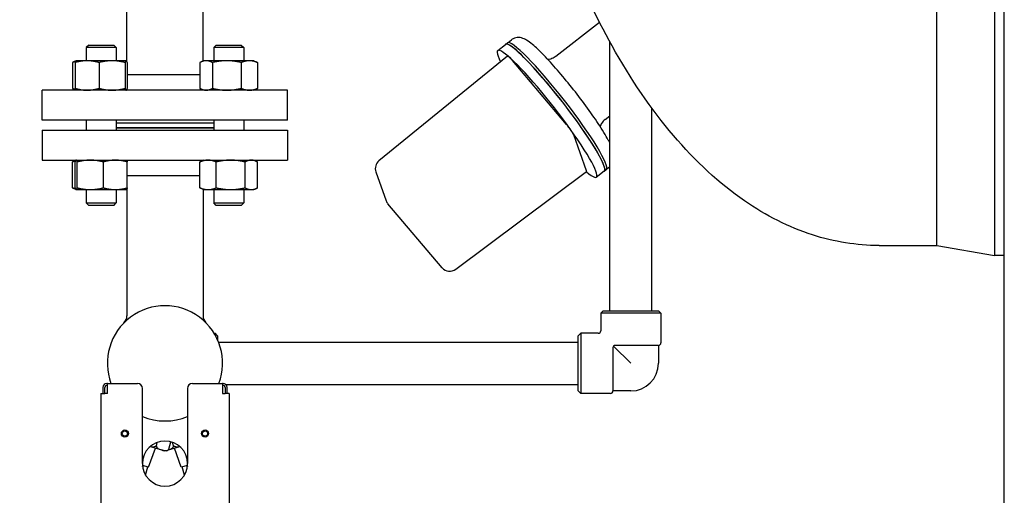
# Model space of a CAD drawing. Header units: inches. Extents: x 18 to 846, y -44 to 561.
# Tile 292 of 642: x 312 to 336, y 439 to 451. Entities that reach past the tile are written whole.
import ezdxf

# ---------------------------------------------------------------- set-up
doc = ezdxf.new("R2010")
doc.units = ezdxf.units.IN
doc.header["$LTSCALE"] = 24
doc.header["$MEASUREMENT"] = 0
doc.layers.add('Dimension (ANSI)', color=7, linetype='Continuous', lineweight=25)
doc.layers.add('Visible (ANSI)', color=7, linetype='Continuous', lineweight=30)
doc.styles.add('Note Text (ANSI)', font='tahoma.ttf')
doc.dimstyles.new('SB Fraction-16 (ANSI)', dxfattribs={"dimscale": 24, "dimtxt": 0.125, "dimasz": 0.098425, "dimexe": 0.125, "dimexo": 0.0625, "dimgap": 0.031496, "dimtad": 0, "dimtih": 1, "dimtoh": 1, "dimdec": 4, "dimrnd": 1e-08, "dimzin": 0, "dimdsep": 46, "dimlunit": 5, "dimtxsty": 'Note Text (ANSI)', "dimcen": 0.09, "dimdle": 0.393701, "dimclrd": 256, "dimclre": 256, "dimclrt": 256, "dimadec": 0, "dimazin": 3, "dimtfac": 0.96, "dimtofl": 0, "dimtmove": 0, "dimatfit": 3, "dimfxl": 1, "dimfrac": 2, "dimtolj": 1, "dimtzin": 12, "dimlwd": -1, "dimlwe": -1, "dimarcsym": 0})

# ---------------------------------------------------------------- blocks, each defined once
blk = doc.blocks.new('*D18')
at = {"layer": 'Defpoints', "color": 0, "transparency": 16777216}
for p in [(336.178, 524.056), (247.36, 404.056), (336.178, 404.056)]:
    blk.add_point(p, dxfattribs=at)
at = {"layer": 'Dimension (ANSI)', "transparency": 16777216}
for p, q in [((334.678, 524.056), (244.36, 524.056)), ((247.36, 521.694), (247.36, 466.375)), ((247.36, 406.419), (247.36, 461.738)), ((334.678, 404.056), (244.36, 404.056))]:
    blk.add_line(p, q, dxfattribs=at)
for points in [[(246.966, 521.694), (247.753, 521.694), (247.36, 524.056)], [(246.966, 406.419), (247.753, 406.419), (247.36, 404.056)]]:
    blk.add_solid(points, dxfattribs=at)
at = {"layer": 'Dimension (ANSI)', "transparency": 16777216, "insert": (244.292, 465.619), "char_height": 3, "attachment_point": 1, "style": 'Note Text (ANSI)'}
blk.add_mtext('\\A1;120', dxfattribs=at)

msp = doc.modelspace()

# ---------------------------------------------------------------- linework, layer by layer
at = {"layer": 'Visible (ANSI)'}
for p, q in [((336.17843, 404.0563), (336.17843, 524.0563)), ((335.93041, 483.0563), (335.93041, 445.0563)), ((335.93041, 483.0563), (335.93041, 445.0563)), ((334.49328, 445.3063), (334.49328, 482.8063)), ((334.49328, 445.3063), (334.49328, 464.0563)), ((314.29013, 449.8925), (314.29013, 452.3063)), ((316.19013, 449.90535), (316.19013, 452.3063)), ((324.98808, 450.0258), (326.07792, 450.87547)), ((313.33664, 450.3038), (313.27414, 450.2413)), ((314.02414, 450.2413), (313.27414, 450.2413)), ((313.27414, 450.2413), (313.27414, 449.9128)), ((313.33664, 450.3038), (313.96164, 450.3038)), ((313.96164, 450.3038), (314.02414, 450.2413)), ((314.02414, 450.2413), (314.02414, 449.9128)), ((316.51862, 450.3038), (316.45612, 450.2413)), ((317.20612, 450.2413), (316.45612, 450.2413)), ((316.45612, 450.2413), (316.45612, 449.9128)), ((316.51862, 450.3038), (317.14362, 450.3038)), ((317.14362, 450.3038), (317.20612, 450.2413)), ((317.20612, 450.2413), (317.20612, 449.9128)), ((323.54122, 450.16579), (323.73699, 450.31842)), ((323.73459, 450.3215), (323.78353, 450.35965)), ((323.79763, 450.3657), (323.88382, 450.43289)), ((326.33689, 443.6813), (326.33689, 450.38563)), ((323.782, 450.02948), (320.57924, 447.41891)), ((312.92947, 449.86772), (312.92947, 449.22389)), ((313.02238, 449.91198), (312.95544, 449.88077)), ((312.99891, 449.86772), (312.99891, 449.22389)), ((313.02414, 449.9128), (313.02238, 449.91198)), ((313.29705, 449.9128), (313.02414, 449.9128)), ((313.92031, 449.9128), (313.29705, 449.9128)), ((313.59519, 449.86772), (313.59519, 449.22389)), ((314.27239, 449.9128), (313.92031, 449.9128)), ((314.24542, 449.86772), (314.24542, 449.22389)), ((314.27414, 449.9128), (314.27239, 449.9128)), ((314.27414, 449.9128), (314.27589, 449.91198)), ((314.27589, 449.91198), (314.29013, 449.90535)), ((314.29936, 449.86772), (314.29936, 449.22389)), ((316.11145, 449.86772), (316.11145, 449.22389)), ((316.20612, 449.9128), (316.13742, 449.88077)), ((316.26801, 449.9128), (316.20612, 449.9128)), ((316.7844, 449.9128), (316.26801, 449.9128)), ((316.42457, 449.86772), (316.42457, 449.22389)), ((317.34751, 449.9128), (316.7844, 449.9128)), ((317.14424, 449.86772), (317.14424, 449.22389)), ((317.45612, 449.9128), (317.34751, 449.9128)), ((317.45612, 449.9128), (317.52481, 449.88077)), ((317.55079, 449.86772), (317.55079, 449.22389)), ((325.25707, 448.32682), (323.90604, 449.91599)), ((316.11145, 449.5588), (314.29936, 449.5588)), ((318.30013, 449.1788), (312.18013, 449.1788)), ((312.18013, 448.4288), (312.18013, 449.1788)), ((313.02238, 449.17962), (312.95544, 449.21083)), ((313.02414, 449.1788), (313.02238, 449.17962)), ((314.27414, 449.1788), (314.27589, 449.17962)), ((316.20612, 449.1788), (316.13742, 449.21083)), ((317.45612, 449.1788), (317.52481, 449.21083)), ((318.30013, 448.4288), (318.30013, 449.1788)), ((326.21777, 448.44851), (326.33689, 448.54137)), ((327.38689, 443.6813), (327.38689, 448.72939)), ((318.30013, 448.4288), (312.18013, 448.4288)), ((313.27414, 448.4288), (313.27414, 448.1838)), ((314.02414, 448.4288), (314.02414, 448.1838)), ((314.02414, 448.3688), (316.45612, 448.3688)), ((316.45612, 448.4288), (316.45612, 448.1838)), ((317.20612, 448.4288), (317.20612, 448.1838)), ((312.18013, 448.1838), (318.30013, 448.1838)), ((312.18013, 448.1838), (312.18013, 447.4338)), ((314.02414, 448.2488), (316.45612, 448.2488)), ((314.02414, 448.2438), (316.45612, 448.2438)), ((318.30013, 448.1838), (318.30013, 447.4338)), ((325.75868, 447.16518), (325.43944, 448.0636)), ((312.18013, 447.4338), (318.30013, 447.4338)), ((312.92947, 446.74489), (312.92947, 447.38872)), ((313.02238, 447.43298), (312.95544, 447.40177)), ((312.99891, 446.74489), (312.99891, 447.38872)), ((313.02414, 447.4338), (313.02238, 447.43298)), ((313.05286, 446.74489), (313.05286, 447.38872)), ((313.70308, 446.74489), (313.70308, 447.38872)), ((314.27414, 447.4338), (314.27589, 447.43298)), ((314.29936, 446.74489), (314.29936, 447.38872)), ((316.11145, 446.74489), (316.11145, 447.38872)), ((316.20612, 447.4338), (316.13742, 447.40177)), ((316.518, 446.74489), (316.518, 447.38872)), ((317.23767, 446.74489), (317.23767, 447.38872)), ((317.45612, 447.4338), (317.52481, 447.40177)), ((317.55079, 446.74489), (317.55079, 447.38872)), ((314.29936, 447.0538), (316.11145, 447.0538)), ((320.50162, 447.14142), (320.75771, 446.42072)), ((322.49365, 444.71476), (325.75971, 447.14743)), ((326.00061, 447.01121), (326.19638, 447.16383)), ((326.19878, 447.16075), (326.24772, 447.19891)), ((326.25702, 447.21111), (326.33689, 447.27338)), ((313.02238, 446.70062), (312.95544, 446.73183)), ((313.02414, 446.6998), (313.02238, 446.70062)), ((313.02414, 446.6998), (313.02588, 446.6998)), ((313.02588, 446.6998), (313.37797, 446.6998)), ((313.27414, 446.6998), (313.27414, 446.3663)), ((313.37797, 446.6998), (314.00122, 446.6998)), ((314.00122, 446.6998), (314.27414, 446.6998)), ((314.02414, 446.6998), (314.02414, 446.3663)), ((314.27414, 446.6998), (314.27589, 446.70062)), ((314.27589, 446.70062), (314.29013, 446.70726)), ((314.29013, 446.72011), (314.29013, 443.55525)), ((316.20612, 446.6998), (316.13742, 446.73183)), ((316.19013, 446.70726), (316.19013, 443.55525)), ((316.20612, 446.6998), (316.31472, 446.6998)), ((316.31472, 446.6998), (316.87783, 446.6998)), ((316.45612, 446.6998), (316.45612, 446.3663)), ((316.87783, 446.6998), (317.39423, 446.6998)), ((317.20612, 446.6998), (317.20612, 446.3663)), ((317.39423, 446.6998), (317.45612, 446.6998)), ((317.45612, 446.6998), (317.52481, 446.73183)), ((313.27414, 446.3663), (314.02414, 446.3663)), ((313.33664, 446.3038), (313.27414, 446.3663)), ((313.96164, 446.3038), (313.33664, 446.3038)), ((313.96164, 446.3038), (314.02414, 446.3663)), ((316.45612, 446.3663), (317.20612, 446.3663)), ((316.51862, 446.3038), (316.45612, 446.3663)), ((317.14362, 446.3038), (316.51862, 446.3038)), ((317.14362, 446.3038), (317.20612, 446.3663)), ((322.15384, 444.75333), (320.80281, 446.3425)), ((333.05343, 445.3063), (334.49328, 445.3063)), ((334.49328, 445.3063), (335.93041, 445.0563)), ((336.17843, 445.0563), (335.93041, 445.0563)), ((326.17439, 443.6813), (326.11189, 443.6188)), ((327.61189, 443.6188), (326.11189, 443.6188)), ((326.11189, 443.6188), (326.11189, 443.1813)), ((326.17439, 443.6813), (327.54939, 443.6813)), ((327.54939, 443.6813), (327.61189, 443.6188)), ((327.61189, 443.6188), (327.61189, 442.8788)), ((316.46647, 443.1188), (316.49013, 443.1188)), ((316.49013, 443.07867), (316.49013, 443.1188)), ((316.55263, 443.0563), (316.49013, 443.1188)), ((325.54939, 443.0563), (325.61189, 443.1188)), ((325.61189, 443.1188), (325.61189, 441.6188)), ((326.04939, 443.1188), (325.61189, 443.1188)), ((316.55263, 443.0563), (316.55263, 442.9551)), ((316.57833, 442.8938), (325.54939, 442.8938)), ((325.54939, 441.6813), (325.54939, 443.0563)), ((326.41439, 442.7538), (326.41439, 441.6813)), ((326.86189, 442.3688), (326.43269, 442.798)), ((327.54939, 442.8163), (326.47689, 442.8163)), ((327.54939, 442.8163), (327.54939, 442.3688)), ((313.69013, 441.7688), (313.69013, 441.6188)), ((313.74013, 441.6188), (313.74013, 441.7688)), ((313.80263, 441.8688), (313.79013, 441.8688)), ((313.79013, 441.8188), (313.80263, 441.8188)), ((313.80263, 441.8688), (314.55263, 441.8688)), ((313.80263, 441.6188), (313.80263, 441.8688)), ((314.67763, 439.8688), (314.67763, 441.7438)), ((315.80263, 441.7438), (315.80263, 439.8688)), ((315.92763, 441.8688), (316.67763, 441.8688)), ((316.67763, 441.8688), (316.67763, 441.6188)), ((316.69013, 441.8688), (316.67763, 441.8688)), ((316.67763, 441.8188), (316.69013, 441.8188)), ((316.74013, 441.7688), (316.74013, 441.6188)), ((316.75627, 441.8438), (325.54939, 441.8438)), ((316.79013, 441.6188), (316.79013, 441.7688)), ((325.54939, 441.6813), (325.61189, 441.6188)), ((326.86189, 441.6813), (326.41439, 441.6813)), ((313.63913, 441.6188), (313.73913, 441.6188)), ((313.63913, 441.6188), (313.63913, 438.3688)), ((313.80263, 441.6188), (313.73913, 441.6188)), ((316.67763, 441.6188), (316.74113, 441.6188)), ((316.84113, 441.6188), (316.74113, 441.6188)), ((316.84113, 441.6188), (316.84113, 438.3688)), ((326.35189, 441.6188), (325.61189, 441.6188)), ((315.33999, 440.23008), (315.38856, 440.41136)), ((314.83247, 439.77969), (315.00395, 440.25542)), ((314.86907, 440.29156), (315.16217, 440.21302)), ((315.02606, 440.3142), (315.04842, 440.39762)), ((315.17153, 440.21051), (315.16217, 440.21302)), ((315.17153, 440.21051), (315.23978, 440.19223)), ((315.32819, 440.21573), (315.61118, 440.29156)), ((315.45419, 440.3142), (315.43184, 440.39762)), ((315.64778, 439.77969), (315.47631, 440.25542)), ((314.83247, 439.77969), (314.67969, 439.82063)), ((314.68213, 439.79777), (314.68768, 439.81849)), ((314.75554, 439.58317), (314.80982, 439.78576)), ((315.80056, 439.82063), (315.64778, 439.77969)), ((315.72471, 439.58317), (315.67043, 439.78576)), ((315.79257, 439.81849), (315.79812, 439.79777))]:
    msp.add_line(p, q, dxfattribs=at)
for centre, radius in [((314.24013, 440.6188), 0.0885), ((314.24013, 440.6188), 0.065), ((316.24013, 440.6188), 0.0885), ((316.24013, 440.6188), 0.065)]:
    msp.add_circle(centre, radius, dxfattribs=at)
for centre, radius, start, end in [((320.73719, 447.22513), 0.25, 129.183473, 199.561784), ((320.99328, 446.50443), 0.25, 199.561784, 220.369601), ((322.34431, 444.91526), 0.25, 220.369601, 306.679907), ((315.24013, 442.3688), 1.4375, 339.645594, 200.354406), ((314.04013, 443.55525), 0.25, 315.32539, 0), ((316.44013, 443.55525), 0.25, 180, 224.67461), ((326.04939, 443.1813), 0.0625, 270, 0), ((327.54939, 442.8788), 0.0625, 270, 0), ((326.47689, 442.7538), 0.0625, 90, 180), ((326.86189, 442.3688), 0.6875, 270, 0), ((313.79013, 441.7688), 0.1, 90, 180), ((313.79013, 441.7688), 0.05, 90, 180), ((314.55263, 441.7438), 0.125, 0, 90), ((315.92763, 441.7438), 0.125, 90, 180), ((316.69013, 441.7688), 0.1, 0, 90), ((316.69013, 441.7688), 0.05, 0, 90), ((326.35189, 441.6813), 0.0625, 270, 0), ((315.24013, 442.3688), 1.4375, 246.964316, 293.035684), ((315.24013, 442.3688), 1.4375, 246.964316, 293.035684), ((315.24013, 439.8688), 0.5625, 0, 180), ((315.21672, 440.2809), 0.0918, 225.22745, 284.773452), ((315.26354, 440.2809), 0.0918, 255, 326.386238), ((315.24013, 439.8688), 0.5625, 180, 0)]:
    msp.add_arc(centre, radius, start, end, dxfattribs=at)
for centre, major_axis, ratio, start_param, end_param in [((324.77092, 448.5885), (1.22969, -1.57729), 0.11871308, 5.77190171, 9.94076646), ((324.96668, 448.74113), (1.23209, -1.58037), 0.11871308, 6.2207665, 9.48719677), ((324.96668, 448.74113), (1.22969, -1.57729), 0.11871308, 0, 3.14159265), ((325.01563, 448.77928), (1.23209, -1.58037), 0.11871308, 0, 3.14159265), ((323.93578, 449.8323), (-0.15372, 0.19723), 0.11890364, 5.05623081, 6.28578349), ((325.28681, 448.24313), (-0.15372, 0.19723), 0.11890364, 3.48543449, 5.05623081), ((325.60605, 447.34471), (0.15372, -0.19723), 0.11890364, 6.28058713, 6.62702714)]:
    msp.add_ellipse(centre, major_axis=major_axis, ratio=ratio, start_param=start_param, end_param=end_param, dxfattribs=at)
for points, knots in [([(333.05343, 445.3063), (332.49443, 445.3063), (331.93582, 445.39636), (330.80616, 445.7603), (330.23772, 446.04726), (329.06787, 446.85349), (328.47494, 447.40215), (327.37033, 448.70032), (326.85841, 449.45011), (325.99164, 451.00361), (325.62486, 451.78477), (325.29524, 452.6188)], [0, 0, 0, 0, 0.159713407, 0.159713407, 0.331843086, 0.331843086, 0.531261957, 0.531261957, 0.730680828, 0.730680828, 0.901923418, 0.901923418, 0.901923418, 0.901923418]), ([(326.33689, 447.86379), (326.32519, 447.88664), (326.31269, 447.91022), (326.23394, 448.05423), (326.14867, 448.19305), (325.95541, 448.48498), (325.85016, 448.63546), (325.62606, 448.94136), (325.50752, 449.09657), (325.26769, 449.3983), (325.14646, 449.54476), (324.91202, 449.81588), (324.79898, 449.94026), (324.58872, 450.15773), (324.49276, 450.24934), (324.35634, 450.36296), (324.3096, 450.39825), (324.22385, 450.4493), (324.18766, 450.46915), (324.1103, 450.48773), (324.08541, 450.49182), (324.01884, 450.49137), (323.97305, 450.48408), (323.91246, 450.45305), (323.89762, 450.44365), (323.88382, 450.43289)], [5.26735331, 5.26735331, 5.26735331, 5.26735331, 5.34125559, 5.34125559, 5.70443131, 5.70443131, 6.03613594, 6.03613594, 6.36233622, 6.36233622, 6.68776736, 6.68776736, 7.01566517, 7.01566517, 7.3542195, 7.3542195, 7.55826113, 7.55826113, 7.70612138, 7.70612138, 7.7629678, 7.7629678, 7.83129232, 7.83129232, 7.85398163, 7.85398163, 7.85398163, 7.85398163]), ([(324.78641, 449.95145), (324.80891, 449.95234), (324.83516, 449.95561), (324.90166, 449.97382), (324.94379, 449.99287), (324.98343, 450.02222), (324.98577, 450.024), (324.98808, 450.0258)], [7.7690073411, 7.7690073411, 7.7690073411, 7.7690073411, 7.8045513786, 7.8045513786, 7.8510426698, 7.8510426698, 7.853981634, 7.853981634, 7.853981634, 7.853981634]), ([(326.21777, 448.44851), (326.1849, 448.42288), (326.15717, 448.3913), (326.11676, 448.32829), (326.1042, 448.29734), (326.09647, 448.27107)], [4.7123889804, 4.7123889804, 4.7123889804, 4.7123889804, 4.7541364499, 4.7541364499, 4.7973632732, 4.7973632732, 4.7973632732, 4.7973632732]), ([(314.87325, 440.29516), (314.89818, 440.29109), (314.92277, 440.28876), (314.96428, 440.29021), (314.98552, 440.29332), (315.01023, 440.30326), (315.01913, 440.30817), (315.02606, 440.3142)], [0.434081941, 0.434081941, 0.434081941, 0.434081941, 0.61417487, 0.61417487, 0.750529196, 0.750529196, 0.817136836, 0.817136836, 0.817136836, 0.817136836]), ([(315.02606, 440.3142), (315.02611, 440.31338), (315.02618, 440.31258), (315.02764, 440.29646), (315.0334, 440.28289), (315.04671, 440.26275), (315.05561, 440.25478), (315.07504, 440.24175), (315.08562, 440.23679), (315.11833, 440.22424), (315.14132, 440.21861), (315.16217, 440.21302)], [-0.824514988, -0.824514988, -0.824514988, -0.824514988, -0.817683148, -0.817683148, -0.680859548, -0.680859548, -0.51641643, -0.51641643, -0.351973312, -0.351973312, -0.023087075, -0.023087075, -0.023087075, -0.023087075]), ([(315.15231, 440.21567), (315.15316, 440.21486), (315.15399, 440.21409), (315.1645, 440.20484), (315.17623, 440.19918), (315.20203, 440.19155), (315.2184, 440.19154), (315.23465, 440.19358)], [-0.762043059, -0.762043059, -0.762043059, -0.762043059, -0.750529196, -0.750529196, -0.61417487, -0.61417487, -0.384817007, -0.384817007, -0.384817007, -0.384817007]), ([(315.17153, 440.21051), (315.19238, 440.20493), (315.2151, 440.19831), (315.24971, 440.19282), (315.26134, 440.19183), (315.28469, 440.19339), (315.29638, 440.19585), (315.31798, 440.20664), (315.32976, 440.21551), (315.33908, 440.22874), (315.33953, 440.2294), (315.33999, 440.23008)], [0.023087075, 0.023087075, 0.023087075, 0.023087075, 0.351973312, 0.351973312, 0.51641643, 0.51641643, 0.680859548, 0.680859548, 0.817683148, 0.817683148, 0.824514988, 0.824514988, 0.824514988, 0.824514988]), ([(315.3282, 440.21571), (315.34411, 440.21993), (315.36102, 440.22447), (315.3974, 440.23736), (315.41662, 440.24642), (315.4385, 440.26945), (315.44582, 440.28022), (315.45197, 440.29843), (315.45369, 440.30618), (315.45419, 440.3142)], [0.075401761, 0.075401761, 0.075401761, 0.075401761, 0.318630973, 0.318630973, 0.61417487, 0.61417487, 0.750529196, 0.750529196, 0.817136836, 0.817136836, 0.817136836, 0.817136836]), ([(315.45419, 440.3142), (315.46112, 440.30817), (315.47002, 440.30326), (315.49473, 440.29332), (315.51598, 440.29021), (315.55748, 440.28876), (315.58207, 440.29109), (315.607, 440.29516)], [-0.817136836, -0.817136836, -0.817136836, -0.817136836, -0.750529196, -0.750529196, -0.61417487, -0.61417487, -0.434081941, -0.434081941, -0.434081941, -0.434081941])]:
    msp.add_open_spline(points, degree=3, knots=knots, dxfattribs=at)
for points, weights in [([(313.01337, 449.90252), (312.97371, 449.89149), (312.92947, 449.86772)], [1.01895290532, 1.01965956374, 1]), ([(313.29705, 449.9128), (313.15869, 449.9128), (312.99891, 449.86772)], [1, 1.0379548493, 1]), ([(312.99891, 449.86772), (313.01147, 449.9069), (313.02238, 449.91198)], [1, 1.03282122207, 1.00887854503]), ([(313.59519, 449.86772), (313.43542, 449.9128), (313.29705, 449.9128)], [1, 1.0379548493, 1]), ([(313.92031, 449.9128), (313.76942, 449.9128), (313.59519, 449.86772)], [1, 1.0379548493, 1]), ([(314.24542, 449.86772), (314.07119, 449.9128), (313.92031, 449.9128)], [1, 1.0379548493, 1]), ([(314.27239, 449.9128), (314.25987, 449.9128), (314.24542, 449.86772)], [1, 1.0379548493, 1]), ([(314.29936, 449.86772), (314.28491, 449.9128), (314.27239, 449.9128)], [1, 1.0379548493, 1]), ([(314.29013, 449.89509), (314.28943, 449.89528), (314.28874, 449.89547)], [1.01764945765, 1.01771792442, 1.0177828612]), ([(316.26801, 449.9128), (316.19535, 449.9128), (316.11145, 449.86772)], [1, 1.0379548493, 1]), ([(316.42457, 449.86772), (316.34067, 449.9128), (316.26801, 449.9128)], [1, 1.0379548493, 1]), ([(316.7844, 449.9128), (316.6174, 449.9128), (316.42457, 449.86772)], [1, 1.0379548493, 1]), ([(317.14424, 449.86772), (316.9514, 449.9128), (316.7844, 449.9128)], [1, 1.0379548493, 1]), ([(317.34751, 449.9128), (317.25317, 449.9128), (317.14424, 449.86772)], [1, 1.0379548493, 1]), ([(317.55079, 449.86772), (317.44185, 449.9128), (317.34751, 449.9128)], [1, 1.0379548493, 1]), ([(317.52481, 449.88077), (317.53754, 449.87483), (317.55079, 449.86772)], [1.00983612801, 1.00580630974, 1]), ([(312.92947, 449.22389), (312.97371, 449.20012), (313.01337, 449.18908)], [1, 1.01965956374, 1.01895290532]), ([(312.99891, 449.22389), (313.15869, 449.1788), (313.29705, 449.1788)], [1, 1.0379548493, 1]), ([(313.02238, 449.17962), (313.01147, 449.18471), (312.99891, 449.22389)], [1.00887854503, 1.03282122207, 1]), ([(313.29705, 449.1788), (313.43542, 449.1788), (313.59519, 449.22389)], [1, 1.0379548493, 1]), ([(313.59519, 449.22389), (313.76942, 449.1788), (313.92031, 449.1788)], [1, 1.0379548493, 1]), ([(313.92031, 449.1788), (314.07119, 449.1788), (314.24542, 449.22389)], [1, 1.0379548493, 1]), ([(314.24542, 449.22389), (314.25987, 449.1788), (314.27239, 449.1788)], [1, 1.0379548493, 1]), ([(314.27239, 449.1788), (314.28491, 449.1788), (314.29936, 449.22389)], [1, 1.0379548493, 1]), ([(316.11145, 449.22389), (316.19535, 449.1788), (316.26801, 449.1788)], [1, 1.0379548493, 1]), ([(316.26801, 449.1788), (316.34067, 449.1788), (316.42457, 449.22389)], [1, 1.0379548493, 1]), ([(316.42457, 449.22389), (316.6174, 449.1788), (316.7844, 449.1788)], [1, 1.0379548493, 1]), ([(316.7844, 449.1788), (316.9514, 449.1788), (317.14424, 449.22389)], [1, 1.0379548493, 1]), ([(317.14424, 449.22389), (317.25317, 449.1788), (317.34751, 449.1788)], [1, 1.0379548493, 1]), ([(317.34751, 449.1788), (317.44185, 449.1788), (317.55079, 449.22389)], [1, 1.0379548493, 1]), ([(317.55079, 449.22389), (317.53754, 449.21677), (317.52481, 449.21083)], [1, 1.00580630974, 1.00983612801]), ([(313.00954, 447.41647), (312.97122, 447.406), (312.92947, 447.38872)], [1.0177828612, 1.01421614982, 1]), ([(312.92947, 447.38872), (312.94271, 447.39583), (312.95544, 447.40177)], [1, 1.00580630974, 1.00983612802]), ([(313.02588, 447.4338), (313.01337, 447.4338), (312.99891, 447.38872)], [1, 1.0379548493, 1]), ([(313.05286, 447.38872), (313.0384, 447.4338), (313.02588, 447.4338)], [1, 1.0379548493, 1]), ([(313.37797, 447.4338), (313.22708, 447.4338), (313.05286, 447.38872)], [1, 1.0379548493, 1]), ([(313.70308, 447.38872), (313.52885, 447.4338), (313.37797, 447.4338)], [1, 1.0379548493, 1]), ([(314.00122, 447.4338), (313.86285, 447.4338), (313.70308, 447.38872)], [1, 1.0379548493, 1]), ([(314.29936, 447.38872), (314.13959, 447.4338), (314.00122, 447.4338)], [1, 1.0379548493, 1]), ([(314.27589, 447.43298), (314.2868, 447.4279), (314.29936, 447.38872)], [1.00887854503, 1.03282122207, 1]), ([(316.31472, 447.4338), (316.22038, 447.4338), (316.11145, 447.38872)], [1, 1.0379548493, 1]), ([(316.11145, 447.38872), (316.12469, 447.39583), (316.13742, 447.40177)], [1, 1.00580630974, 1.00983612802]), ([(316.518, 447.38872), (316.40906, 447.4338), (316.31472, 447.4338)], [1, 1.0379548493, 1]), ([(316.87783, 447.4338), (316.71083, 447.4338), (316.518, 447.38872)], [1, 1.0379548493, 1]), ([(317.23767, 447.38872), (317.04483, 447.4338), (316.87783, 447.4338)], [1, 1.0379548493, 1]), ([(317.39423, 447.4338), (317.32157, 447.4338), (317.23767, 447.38872)], [1, 1.0379548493, 1]), ([(317.55079, 447.38872), (317.46689, 447.4338), (317.39423, 447.4338)], [1, 1.0379548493, 1]), ([(312.95544, 446.73183), (312.94271, 446.73777), (312.92947, 446.74489)], [1.00983612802, 1.00580630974, 1]), ([(312.92947, 446.74489), (312.97122, 446.72761), (313.00954, 446.71713)], [1, 1.01421614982, 1.0177828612]), ([(312.99891, 446.74489), (313.01337, 446.6998), (313.02588, 446.6998)], [1, 1.0379548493, 1]), ([(313.02588, 446.6998), (313.0384, 446.6998), (313.05286, 446.74489)], [1, 1.0379548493, 1]), ([(313.05286, 446.74489), (313.22708, 446.6998), (313.37797, 446.6998)], [1, 1.0379548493, 1]), ([(313.37797, 446.6998), (313.52885, 446.6998), (313.70308, 446.74489)], [1, 1.0379548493, 1]), ([(313.70308, 446.74489), (313.86285, 446.6998), (314.00122, 446.6998)], [1, 1.0379548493, 1]), ([(314.00122, 446.6998), (314.13959, 446.6998), (314.29936, 446.74489)], [1, 1.0379548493, 1]), ([(314.29936, 446.74489), (314.2868, 446.70571), (314.27589, 446.70062)], [1, 1.03282122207, 1.00887854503]), ([(314.28491, 446.71008), (314.28751, 446.71081), (314.29013, 446.71158)], [1.01895290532, 1.0189992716, 1.01895795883]), ([(316.11145, 446.74489), (316.22038, 446.6998), (316.31472, 446.6998)], [1, 1.0379548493, 1]), ([(316.13742, 446.73183), (316.12469, 446.73777), (316.11145, 446.74489)], [1.00983612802, 1.00580630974, 1]), ([(316.31472, 446.6998), (316.40906, 446.6998), (316.518, 446.74489)], [1, 1.0379548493, 1]), ([(316.518, 446.74489), (316.71083, 446.6998), (316.87783, 446.6998)], [1, 1.0379548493, 1]), ([(316.87783, 446.6998), (317.04483, 446.6998), (317.23767, 446.74489)], [1, 1.0379548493, 1]), ([(317.23767, 446.74489), (317.32157, 446.6998), (317.39423, 446.6998)], [1, 1.0379548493, 1]), ([(317.39423, 446.6998), (317.46689, 446.6998), (317.55079, 446.74489)], [1, 1.0379548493, 1])]:
    msp.add_rational_spline(points, weights, degree=2, dxfattribs=at)

# ---------------------------------------------------------------- dimensions: what is measured, and where the dimension line sits
at = {"layer": 'Dimension (ANSI)'}
dim = msp.add_linear_dim(base=(247.35953, 404.0563), p1=(336.17843, 524.0563), p2=(336.17843, 404.0563), angle=90, dimstyle='SB Fraction-16 (ANSI)', override={"dimgap": 0.031496, "dimdec": 4, "dimtol": 0, "dimlim": 0, "dimtp": 0, "dimtm": 0, "dimtdec": 2, "dimatfit": 1}, dxfattribs=at)
dim.commit()
dim.dimension.update_dxf_attribs({"geometry": '*D18', "text_midpoint": (247.35953, 464.0563), "dimtype": 160})

doc.saveas('drawing.dxf')
